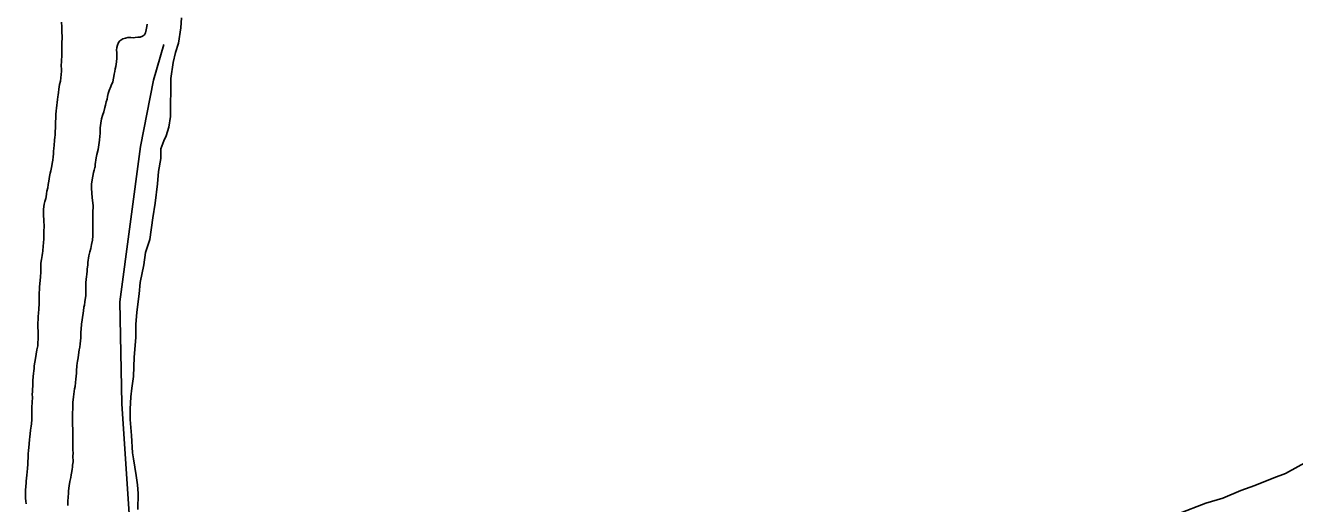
# Model space of a CAD drawing. Extents: x 3172231 to 3210228, y 940198 to 965780.
# Drawn here: x 3178972 to 3180754, y 954333 to 955004 of the extents above; entities that cross this region are included whole.
import ezdxf

# ---------------------------------------------------------------- set-up
doc = ezdxf.new("R2010")
doc.units = 0
doc.layers.add('V-SITE-VEGE', color=7, linetype='Continuous')
doc.layers.add('V-TOPO-SHOR', color=7, linetype='Continuous')

msp = doc.modelspace()

# ---------------------------------------------------------------- linework, layer by layer
at = {"layer": 'V-SITE-VEGE'}
for points in [[(3179121.552, 954494.676), (3179123.738, 954510.96), (3179125.003, 954538.461), (3179127.289, 954565.951), (3179127.455, 954584.289), (3179128.628, 954601.6), (3179131.913, 954627.045), (3179133.083, 954643.337), (3179138.393, 954667.745), (3179140.586, 954685.046), (3179146.866, 954703.331), (3179151.216, 954733.858), (3179154.455, 954754.209), (3179157.761, 954781.689), (3179158.937, 954799.003), (3179162.154, 954817.31), (3179162.277, 954830.559), (3179166.449, 954841.728), (3179169.572, 954848.835), (3179173.758, 954861.023), (3179175.931, 954876.288), (3179176.408, 954929.268), (3179179.668, 954951.655), (3179182.853, 954965.892), (3179187.047, 954979.1), (3179190.295, 955000.471), (3179191.442, 955014.725)], [(3179130.211, 954324.438), (3179130.412, 954346.852), (3179129.501, 954359.086), (3179127.586, 954372.349), (3179123.719, 954395.819), (3179122.775, 954403.981), (3179120.956, 954428.452), (3179119.121, 954450.884), (3179119.248, 954465.148), (3179120.424, 954482.46), (3179121.552, 954494.676)], [(3180772.324, 954392.196), (3180740.584, 954375.159), (3180724.227, 954369.193), (3180697.638, 954358.222), (3180678.215, 954351.267), (3180652.643, 954340.288), (3180629.145, 954333.368), (3180590.294, 954318.434)]]:
    msp.add_lwpolyline(points, dxfattribs=at)
at = {"layer": 'V-TOPO-SHOR'}
for points in [[(3179022.79, 955008.388), (3179023.443, 955001.982), (3179023.363, 954993.629), (3179023.678, 954989.182), (3179023.648, 954985.805), (3179023.594, 954980.118), (3179023.568, 954977.095), (3179023.502, 954970.165), (3179023.467, 954966.431), (3179023.424, 954961.633), (3179022.82, 954953.996), (3179022.575, 954946.711), (3179022.896, 954943.151), (3179022.685, 954939.598), (3179022.069, 954930.54), (3179021.315, 954925.748), (3179020.025, 954920.781), (3179019.074, 954914.213)], [(3179082.239, 954882.522), (3179083.539, 954888.554), (3179084.459, 954891.923), (3179085.747, 954896.709), (3179086.849, 954900.432), (3179087.414, 954903.981), (3179088.168, 954908.419), (3179089.804, 954912.493), (3179092.166, 954917.982), (3179093.259, 954920.816), (3179094.713, 954924.357), (3179095.274, 954927.374), (3179096.208, 954932.34), (3179096.593, 954935.537), (3179097.517, 954939.262), (3179098.265, 954943.166), (3179099.36, 954946.355), (3179100.308, 954952.744), (3179100.712, 954957.895), (3179100.741, 954960.918), (3179100.429, 954965.899), (3179100.282, 954968.921), (3179100.497, 954973.007), (3179101.59, 954976.02), (3179103.047, 954979.739), (3179104.847, 954982.211), (3179108.781, 954984.841), (3179112.527, 954986.051), (3179116.088, 954986.729), (3179120.356, 954987.044), (3179123.375, 954986.659), (3179126.4, 954986.989), (3179130.135, 954987.308), (3179133.158, 954987.46), (3179136.55, 954988.849), (3179139.233, 954990.78), (3179140.681, 954993.434), (3179141.608, 954997.868), (3179142.538, 955002.304), (3179143.101, 955005.497)], [(3179237.06, 953191.019), (3179141.233, 953516.942), (3179127.254, 953652.978), (3179120.892, 953975.102), (3179118.145, 954311.532), (3179107.807, 954472.612), (3179104.582, 954615.779), (3179133.753, 954834.024), (3179151.878, 954927.033), (3179166.318, 954977.103)], [(3179019.074, 954914.213), (3179018.499, 954909.597), (3179018.114, 954906.578), (3179017.555, 954903.562), (3179017.166, 954900.01), (3179015.808, 954887.757), (3179015.417, 954883.852), (3179015.013, 954878.701), (3179014.796, 954874.437), (3179014.376, 954867.509), (3179014.335, 954863.064), (3179014.303, 954859.509), (3179013.907, 954855.247), (3179013.858, 954850.092), (3179013.653, 954847.074), (3179013.258, 954842.81), (3179012.48, 954835.353), (3179012.267, 954831.621), (3179011.868, 954826.825), (3179011.483, 954823.806), (3179011.087, 954819.544), (3179010.512, 954814.75), (3179009.756, 954810.136), (3179009.193, 954806.765), (3179007.886, 954800.021), (3179007.143, 954796.652), (3179006.211, 954792.038), (3179005.081, 954785.116), (3179004.151, 954780.503), (3179003.573, 954775.887), (3179002.463, 954771.099), (3179002.074, 954767.546), (3179001.501, 954763.108), (3179001.128, 954761.156), (3178999.662, 954756.548), (3178998.742, 954753.001), (3178997.609, 954746.079), (3178997.403, 954742.882), (3178997.525, 954737.014), (3178998.003, 954730.966), (3178998.152, 954727.765), (3178998.474, 954724.03), (3178998.445, 954721.009), (3178998.216, 954715.5), (3178998.164, 954709.991), (3178998.119, 954705.014), (3178997.525, 954698.442), (3178997.312, 954694.711), (3178996.532, 954687.254), (3178996.147, 954684.057), (3178995.586, 954681.04), (3178994.648, 954675.539), (3178994.064, 954670.21), (3178994.007, 954663.991), (3178993.774, 954658.127), (3178993.348, 954650.486), (3178993.13, 954646.222), (3178992.373, 954641.076), (3178992.158, 954637.168), (3178991.947, 954633.437), (3178991.545, 954628.64), (3178991.484, 954621.886), (3178991.625, 954617.974), (3178991.408, 954613.71), (3178991.156, 954605.715), (3178990.568, 954599.853), (3178990.351, 954595.589), (3178990.138, 954591.858), (3178989.909, 954586.173), (3178989.88, 954583.152), (3178989.847, 954579.597), (3178990.167, 954575.505), (3178990.108, 954569.107), (3178990.048, 954562.885), (3178989.837, 954559.332), (3178989.612, 954554.003), (3178988.494, 954548.502), (3178987.552, 954542.645), (3178986.425, 954536.257), (3178985.491, 954531.288), (3178984.553, 954525.964), (3178984.519, 954522.23), (3178983.957, 954519.215), (3178983.742, 954515.306), (3178983.347, 954511.044), (3178982.759, 954505.004), (3178982.731, 954501.984), (3178982.516, 954497.898), (3178982.292, 954492.921), (3178982.084, 954489.724), (3178981.877, 954486.527), (3178982.01, 954481.727), (3178981.594, 954475.155), (3178981.348, 954467.868), (3178981.322, 954464.845), (3178981.291, 954461.646), (3178981.248, 954457.026), (3178981.193, 954450.982), (3178980.779, 954444.588), (3178980.216, 954441.394), (3178979.456, 954436.069)], [(3179032.882, 954350.962), (3179033.832, 954357.708), (3179034.779, 954363.744), (3179036.077, 954369.597), (3179036.464, 954373.148), (3179037.398, 954377.938), (3179037.781, 954380.957), (3179038.342, 954383.974), (3179038.549, 954386.995), (3179039.124, 954391.611), (3179039.022, 954399.967), (3179039.233, 954403.342), (3179038.926, 954408.677), (3179038.793, 954413.477), (3179038.66, 954418.278), (3179038.694, 954422.009), (3179038.913, 954426.451), (3179038.786, 954431.962), (3179038.813, 954434.985), (3179038.666, 954438.186), (3179038.352, 954442.633), (3179038.42, 954449.919), (3179038.279, 954454.009), (3179038.334, 954459.875), (3179038.571, 954466.451), (3179038.799, 954471.602), (3179038.832, 954475.335), (3179039.217, 954478.532), (3179039.612, 954482.794), (3179040.746, 954490.07), (3179041.138, 954493.978), (3179041.879, 954497.349), (3179042.641, 954502.674), (3179043.218, 954507.468), (3179043.435, 954511.732), (3179043.831, 954515.994), (3179043.857, 954519.017), (3179044.277, 954525.943), (3179044.849, 954530.027), (3179045.227, 954532.511), (3179046.34, 954537.48), (3179046.731, 954541.385), (3179047.863, 954548.485), (3179048.611, 954552.389), (3179049.008, 954557.007), (3179049.977, 954565.531), (3179050.229, 954573.526), (3179050.624, 954577.79), (3179051.042, 954584.541), (3179051.81, 954590.754), (3179053.702, 954603.179), (3179054.462, 954608.328), (3179055.021, 954611.345), (3179055.775, 954615.781), (3179056.924, 954624.837), (3179056.958, 954628.568), (3179056.999, 954633.013), (3179057.049, 954638.165), (3179057.27, 954642.964), (3179057.882, 954651.49), (3179058.443, 954654.506), (3179058.843, 954659.303), (3179059.049, 954662.5), (3179059.629, 954667.472), (3179060.018, 954671.023), (3179061.349, 954680.432), (3179062.824, 954686.107), (3179064.112, 954690.893), (3179065.23, 954696.394), (3179066.176, 954702.606), (3179066.942, 954708.643), (3179066.99, 954713.62), (3179066.875, 954720.374), (3179066.94, 954727.485), (3179066.793, 954730.864), (3179066.824, 954734.063), (3179067.065, 954740.993), (3179067.153, 954750.59), (3179066.662, 954755.039), (3179065.834, 954761.801), (3179065.075, 954775.672), (3179065.126, 954781.183), (3179065.892, 954787.043), (3179066.654, 954792.546), (3179067.766, 954797.512), (3179068.863, 954800.879), (3179069.785, 954804.426), (3179070.148, 954805.311), (3179070.358, 954808.864), (3179071.331, 954817.92), (3179072.622, 954822.887), (3179074.284, 954829.625), (3179076.005, 954842.763), (3179076.593, 954848.624), (3179076.982, 954852.175), (3179077.191, 954855.55), (3179077.234, 954860.349), (3179078.006, 954866.919), (3179079.128, 954872.774), (3179080.416, 954877.562), (3179082.239, 954882.522)], [(3178979.456, 954436.069), (3178978.872, 954430.74), (3178978.477, 954426.478), (3178978.088, 954422.749), (3178977.674, 954416.531), (3178977.097, 954411.736), (3178976.701, 954407.475), (3178976.122, 954402.502), (3178976.075, 954397.349), (3178975.843, 954391.664), (3178975.45, 954387.578), (3178975.049, 954382.428), (3178974.639, 954376.742), (3178974.25, 954373.013), (3178973.849, 954368.04), (3178973.463, 954364.843), (3178973.072, 954361.116), (3178972.685, 954357.563), (3178972.444, 954350.81), (3178972.206, 954344.415), (3178972.351, 954340.679), (3178972.841, 954336.055), (3178973.341, 954332.315)], [(3179031.979, 954330.175), (3179031.848, 954335.33), (3179032.45, 954342.612), (3179032.487, 954346.7), (3179032.882, 954350.962)]]:
    msp.add_lwpolyline(points, dxfattribs=at)

doc.saveas('drawing.dxf')
